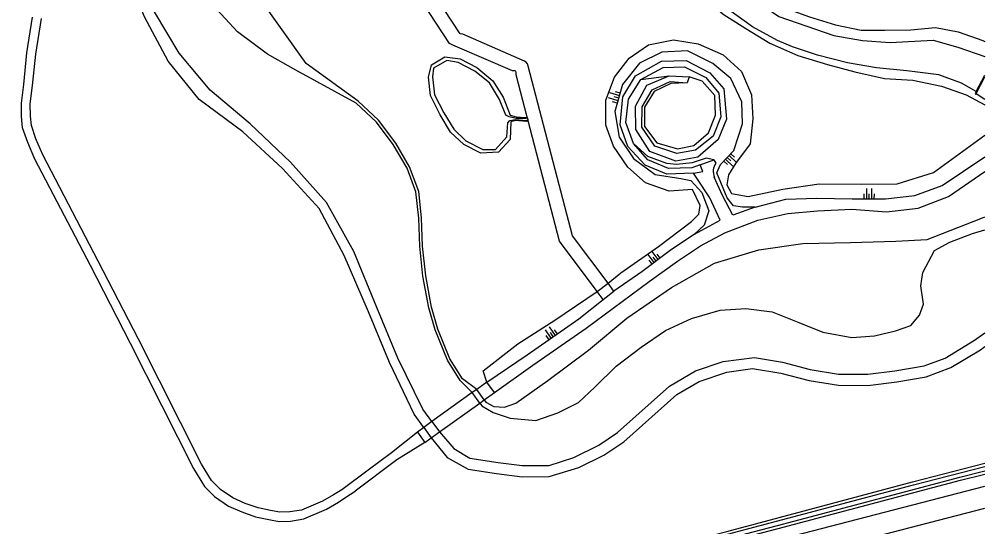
# Model space of a CAD drawing. Extents: x 136000 to 141014, y 402000 to 403500.
# Drawn here: x 140810.7 to 141000, y 402559.2 to 402658.6 of the extents above; entities that cross this region are included whole.
import ezdxf

# ---------------------------------------------------------------- set-up
doc = ezdxf.new("R2010")
doc.units = 0
for name, color, linetype in [('gg-knt-bovenkant onderkant talud', 7, 'Continuous'), ('gg-knt-verharding', 7, 'Continuous'), ('gg-kntw-bovenkant insteek waterloop', 7, 'Continuous'), ('gg-kntw-waterlijn', 7, 'Continuous'), ('gg-kwrk-kunstwerk niveau 01', 7, 'Continuous'), ('gg-kwrk-stuw', 7, 'Continuous'), ('gt-symb-talud symbool', 7, 'Continuous')]:
    doc.layers.add(name, color=color, linetype=linetype)

# ---------------------------------------------------------------- blocks, each defined once
blk = doc.blocks.new('gt0-TALUD_1')
at = {"layer": 'gt-symb-talud symbool'}
for p, q in [((-0.5, -2), (-0.5, 0)), ((0, -1), (0, 0)), ((-1, -1), (-1, 0)), ((0.5, -2), (0.5, 0)), ((1, -1), (1, 0))]:
    blk.add_line(p, q, dxfattribs=at)

msp = doc.modelspace()

# ---------------------------------------------------------------- linework, layer by layer
at = {"layer": 'gg-knt-bovenkant onderkant talud'}
for points in [[(140923.99, 402605.28), (140926.14, 402606.9), (140928.63, 402608.97), (140936.04, 402614.09), (140942.48, 402618.99), (140943.94, 402620.41), (140944.18, 402622.13), (140942.73, 402625.25), (140938.13, 402624.92), (140933.48, 402626.59), (140930.04, 402629.67), (140927.2, 402633.74), (140925.67, 402637.88), (140925.68, 402642.78), (140927.4, 402647.28), (140930.29, 402651), (140934.04, 402653.65), (140938.97, 402654.62), (140943.81, 402653.83), (140948.68, 402651.7), (140952.29, 402648.43), (140954.27, 402643.86), (140954.52, 402639.11), (140953.98, 402634.22), (140951.15, 402630.38), (140949.73, 402628.15), (140949.45, 402626.2), (140950.37, 402624.46), (140953.6, 402623.92), (140960.43, 402625.35), (140967.57, 402626.4), (140975.76, 402626.29), (140982.85, 402626.39), (140989.95, 402628.6), (141000, 402635.92)], [(140954.96, 402621.83), (140952.52, 402621.82), (140950.76, 402622.07), (140949.52, 402623.63), (140947.48, 402628.57), (140948.22, 402630.2), (140950.81, 402632.94), (140952.49, 402638.13), (140952.37, 402642.49), (140950.24, 402647.05), (140946.71, 402650), (140941.71, 402652.44), (140936.71, 402652.18), (140932.28, 402650.01), (140928.99, 402645.88), (140927.44, 402640.57), (140928.32, 402635.54), (140931.11, 402631.36), (140935.37, 402628.23), (140940.43, 402627.42), (140942.4, 402627.04), (140944.54, 402624.69), (140945.89, 402621.06), (140944.96, 402618.31), (140943.1, 402616.52)], [(140946.86, 402631.09), (140945.39, 402631.4), (140942.65, 402630.52), (140939.57, 402630.15), (140937.64, 402630.37), (140933.92, 402631.76), (140931.13, 402634.29)], [(140902.38, 402587.51), (140901.62, 402589.7), (140908.45, 402595.03), (140915.71, 402599.63), (140923.99, 402605.28)]]:
    msp.add_lwpolyline(points, dxfattribs=at)
at = {"layer": 'gg-knt-verharding'}
for p, q in [((140938.13, 402647.57), (140942.04, 402647.38)), ((140942.04, 402647.38), (140941.64, 402646.15)), ((140944.22, 402630.14), (140946.86, 402631.09)), ((140946.86, 402631.09), (140947.3, 402630.43)), ((140888.74, 402577.71), (140883.67, 402573.68))]:
    msp.add_line(p, q, dxfattribs=at)
for points in [[(140813.23, 402659.06), (140812.1, 402652.04), (140811.48, 402645.88), (140811.04, 402642.18), (140811.05, 402639.55), (140811.27, 402637.41), (140812.26, 402634.58), (140813.68, 402631.3), (140824.55, 402610.42), (140832.42, 402595.14), (140844.85, 402570.56), (140846.97, 402567.08), (140848.99, 402565.07), (140851.69, 402563.23), (140854.35, 402562.08), (140857.02, 402561.14), (140859.62, 402560.59), (140861.65, 402560.21), (140863.89, 402560.26), (140866.47, 402560.72), (140870.9, 402562.59), (140873.27, 402564), (140874.7, 402564.99), (140876.55, 402566.15)], [(140883.67, 402573.68), (140879.1, 402570.23), (140873.92, 402566.43), (140872.31, 402565.43), (140870.12, 402564.16), (140866.04, 402562.41), (140863.73, 402562.06), (140861.8, 402562.01), (140859.97, 402562.35), (140857.5, 402562.88), (140855, 402563.75), (140852.56, 402564.81), (140850.14, 402566.46), (140848.39, 402568.2), (140846.43, 402571.44), (140834.03, 402595.96), (140826.14, 402611.24), (140815.31, 402632.08), (140813.94, 402635.23), (140813.04, 402637.8), (140812.85, 402639.65), (140812.84, 402642.08), (140813.27, 402645.68), (140813.89, 402651.81), (140815, 402658.78)], [(140942.9, 402628.46), (140937.66, 402628.27), (140933.39, 402630.04), (140929.99, 402633.7), (140928.52, 402637.98), (140929.03, 402643.44), (140931.52, 402647.53), (140936.61, 402650.4), (140941.47, 402650.54), (140946.12, 402648.17), (140948.84, 402644.98), (140949.37, 402639.08), (140947.75, 402635.08), (140943.74, 402631.6), (140939.45, 402630.85), (140934.36, 402632.74), (140931.58, 402637.05), (140931.53, 402641.59), (140933.74, 402645.74), (140938.13, 402647.57)], [(140932.55, 402646.85), (140936.96, 402649.19), (140941.14, 402649.29), (140945.29, 402647.25), (140947.84, 402644.15), (140948.28, 402639.52), (140946.76, 402635.75), (140943.29, 402632.98), (140939.63, 402632.32), (140935.3, 402633.79), (140932.76, 402637.49), (140932.8, 402641.46), (140934.77, 402644.8), (140938.3, 402646.43), (140941.64, 402646.15)], [(140931.13, 402634.29), (140929.61, 402638.41), (140930.16, 402642.96), (140932.55, 402646.85)], [(140944.22, 402630.14), (140942.54, 402629.51), (140937.98, 402629.41), (140933.91, 402631.12), (140931.13, 402634.29)], [(140954.96, 402621.83), (140961.02, 402623.36), (140967.11, 402623.6), (140974.03, 402623.47), (140980.56, 402623.43), (140986.28, 402624.07), (140991.66, 402626.03), (141000, 402631.67)], [(140942.9, 402628.46), (140944.72, 402628.77), (140944.22, 402630.14)], [(140903.85, 402585.48), (140911.4, 402590.81), (140921.85, 402598.1), (140934.23, 402607.23), (140939.76, 402611.2), (140944.24, 402614.2), (140949.02, 402616.8), (140955.49, 402619.29), (140961.38, 402620.55), (140967.2, 402621.06), (140973.96, 402621.4), (140980.74, 402620.88), (140986.95, 402621.61), (140992.91, 402623.91), (141000, 402628.82)], [(140943.1, 402616.52), (140948.12, 402619.23), (140946.07, 402623.63), (140943.56, 402627.48), (140942.9, 402628.46)], [(140954.96, 402621.83), (140950.61, 402620.23), (140948.59, 402624.1), (140946.98, 402627.68)], [(140943.1, 402616.52), (140938.3, 402613.3), (140932.74, 402609.16), (140927.3, 402605.34)], [(140902.38, 402587.51), (140910.25, 402592.87), (140920.42, 402599.91), (140925.16, 402603.71)], [(140890.21, 402575.68), (140884.7, 402572.26), (140876.55, 402566.15)], [(140825.25, 402522.85), (140827.86, 402523.05), (140830.42, 402523.6), (140841.64, 402526.11), (141000, 402567.13)], [(140829.79, 402518.92), (140843, 402522.14), (141000, 402562.8)]]:
    msp.add_lwpolyline(points, dxfattribs=at)
msp.add_arc((140949.57, 402628.77), 2.81, 143.8066, 202.8777, dxfattribs=at)
at = {"layer": 'gg-kntw-bovenkant insteek waterloop'}
for p, q in [((140932.55, 402646.85), (140938.13, 402647.57)), ((140901.85, 402584.04), (140900.39, 402586.08))]:
    msp.add_line(p, q, dxfattribs=at)
for points in [[(140727.11, 402709.62), (140767.95, 402623.53), (140806.9, 402542.66), (140811.16, 402534.61), (140812.77, 402532.25), (140814.6, 402530.29), (140818.19, 402527.13), (140820.1, 402526.34), (140823.62, 402526.2), (140826.35, 402526.43), (140847.14, 402531.86), (140891.02, 402543.6), (140918.86, 402550.37), (140949.41, 402558.26), (140985.86, 402567.99), (141000, 402571.6)], [(140925.16, 402704.27), (140926.49, 402698.27), (140927.5, 402693.09), (140929.41, 402687.62), (140931.51, 402683.06), (140934.11, 402678.1), (140937.28, 402672.54), (140940.57, 402667.58), (140944.43, 402663.45), (140948.72, 402659.66), (140953.15, 402656.82), (140957.85, 402653.98), (140963.36, 402651.57), (140969.2, 402649.78), (140974.55, 402648.33), (140980.35, 402647.06), (140985.92, 402646.71), (140991.56, 402645.55), (140996.39, 402643.81), (141000, 402641.87)], [(140932.24, 402701.47), (140932.44, 402700.4), (140933.52, 402694.35), (140935.41, 402688.63), (140937.8, 402683.82), (140941.01, 402678.57), (140944.67, 402673.67), (140948.54, 402669.46), (140951.89, 402666.76), (140956.47, 402663.84), (140960.96, 402660.81), (140965.67, 402659.11), (140970.72, 402657.57), (140975.79, 402656.53), (140980.43, 402656.49), (140985.49, 402656.57), (140990.34, 402657.03), (140994.81, 402656.21), (140999.61, 402654.47), (141000, 402654.26)], [(140889.99, 402578.6), (140888.09, 402581.25), (140883.25, 402591.37), (140879.18, 402601.31), (140874.37, 402612.31), (140869.47, 402621.52), (140862.29, 402629.36), (140854.49, 402636.55), (140845.94, 402642.93), (140839.86, 402650.42), (140835.22, 402659.12), (140833.36, 402663.7), (140832.77, 402668.55), (140833.37, 402669.38)], [(140900.39, 402586.08), (140897.58, 402588.13), (140895.14, 402592.09), (140892.75, 402597.91), (140891.53, 402602.2), (140890.37, 402608.33), (140889.78, 402614.19), (140889.57, 402619.71), (140889.01, 402624.86), (140887.18, 402629.71), (140884.49, 402634.35), (140881.1, 402638.85), (140877.12, 402642.62), (140866.95, 402649.97), (140857.54, 402663.26)], [(140910.5, 402638.72), (140910.17, 402638.63), (140907.89, 402638.79), (140907.1, 402638.53), (140906.93, 402635.1), (140904.68, 402632.62), (140901.2, 402632.41), (140897.87, 402634.11), (140895.27, 402636.54), (140893.23, 402639.88), (140891.3, 402643.67), (140890.93, 402647.31), (140891.49, 402649.73), (140894.13, 402651.26), (140897.14, 402650.91), (140900.39, 402649.21), (140903.55, 402646.59), (140905.54, 402643.34), (140906.91, 402639.85), (140908.13, 402639.51), (140909.89, 402639.36), (140910.3, 402639.47)], [(140901.85, 402584.04), (140902.16, 402583.61), (140903.77, 402582.76), (140905.81, 402582.59), (140908.03, 402583.37), (140914.32, 402587.83), (140922.31, 402593.78), (140929.8, 402600.02), (140938.6, 402606.09), (140947, 402610.8), (140955.68, 402613.45), (140964.35, 402614.67), (140973.67, 402614.86), (140982.58, 402615.16), (140988.75, 402615.47), (140999.22, 402619.61), (141000, 402619.93)], [(140889.99, 402578.6), (140891.44, 402576.57), (140894.57, 402572.75), (140898.72, 402570.42), (140904.26, 402569.61), (140909.31, 402568.97), (140914.62, 402569), (140920.38, 402570.78), (140925.28, 402573.17), (140929.2, 402575.8), (140939.63, 402585.07), (140943.99, 402587.66), (140949.4, 402589.49), (140954.49, 402590.16), (140960.01, 402589.26), (140965.58, 402587.82), (140971.32, 402586.9), (140977.07, 402586.88), (140982.74, 402587.58), (140988.5, 402588.56), (140993.39, 402590.37), (140999.15, 402593.87), (141000, 402594.51)], [(140818.51, 402525.25), (140819.35, 402524.94), (140821.59, 402524.4), (140824.28, 402524.31), (140827.86, 402524.9), (140838.5, 402527.4), (140866.35, 402534.83), (140913.63, 402546.89), (140959.52, 402558.83), (140995.25, 402568.31), (141000, 402569.5)]]:
    msp.add_lwpolyline(points, dxfattribs=at)
at = {"layer": 'gg-kntw-waterlijn'}
for p, q in [((140998.32, 402644.08), (141000, 402643)), ((140900.98, 402583.42), (140899.52, 402585.45)), ((140891.61, 402579.77), (140893.06, 402577.74))]:
    msp.add_line(p, q, dxfattribs=at)
for points in [[(140919.83, 402722.12), (140921.69, 402720.92), (140925.19, 402714.6), (140927.99, 402709.93), (140930.66, 402700.39), (140932.06, 402694.32), (140933.73, 402688.05), (140935.8, 402683.24), (140939.53, 402678.17), (140942.87, 402672.9), (140947.14, 402668.43), (140949.94, 402665.76), (140954.95, 402662.36), (140959.62, 402659.16), (140970.43, 402655.49), (140976.03, 402654.48), (140981.44, 402654.08), (140989.91, 402654.55), (140994.71, 402653.15), (141000, 402651.34)], [(140723.77, 402712.71), (140736.33, 402686.8), (140757.17, 402642.87), (140797.14, 402559.26), (140808.35, 402536.35), (140809.73, 402533.86), (140811.3, 402531.62), (140812.6, 402530.05), (140814.2, 402528.55), (140815.78, 402527.34), (140817.72, 402526.18), (140818.72, 402525.81), (140819.53, 402525.51), (140821.67, 402525), (140824.24, 402524.91), (140827.74, 402525.49), (140838.35, 402527.99), (140866.2, 402535.41), (140913.48, 402547.48), (140959.37, 402559.41), (140995.1, 402568.89), (141000, 402570.12)], [(140724.76, 402713.18), (140767.4, 402623.28), (140806.37, 402542.39), (140810.65, 402534.3), (140812.3, 402531.88), (140814.18, 402529.86), (140817.87, 402526.62), (140819.97, 402525.74), (140823.63, 402525.6), (140826.45, 402525.83), (140847.29, 402531.28), (140891.17, 402543.02), (140919.01, 402549.79), (140949.56, 402557.68), (140986.01, 402567.41), (141000, 402570.98)], [(140891.61, 402579.77), (140889.83, 402582.24), (140884.88, 402592.21), (140880.77, 402602.14), (140876.28, 402613.1), (140870.9, 402622.72), (140863.89, 402630.62), (140855.94, 402638.15), (140848.13, 402644.77), (140842.05, 402652.01), (140837.22, 402660.12), (140834.95, 402667.42), (140833.93, 402669.42)], [(140899.52, 402585.45), (140897.11, 402587.85), (140894.67, 402591.8), (140892.22, 402597.76), (140891.01, 402602.05), (140889.82, 402608.28), (140889.23, 402614.14), (140889.03, 402619.65), (140888.46, 402624.8), (140886.71, 402629.43), (140884.02, 402634.07), (140880.72, 402638.45), (140876.74, 402642.22), (140864.89, 402648.64), (140859.36, 402651.81), (140853.48, 402656.2), (140848.66, 402661.43)], [(140998.34, 402644.47), (140995.48, 402646.14), (140991.01, 402647.76), (140984.75, 402648.51), (140978.75, 402649.14), (140973.09, 402650.12), (140967.23, 402651.58), (140962.31, 402653.25), (140959.37, 402654.48), (140954.47, 402657.17), (140949.85, 402660.47)], [(140910.35, 402639.3), (140909.98, 402639.2), (140908.1, 402639.21), (140906.75, 402639.53), (140906.11, 402639.83), (140904.86, 402642.92), (140902.87, 402646.18), (140900.02, 402648.5), (140896.77, 402650.2), (140894.53, 402650.57), (140891.93, 402649.07), (140891.73, 402647.39), (140892.09, 402643.86), (140893.91, 402640.3), (140895.87, 402637.09), (140898.24, 402634.83), (140901.56, 402633.12), (140904.04, 402633.1), (140906.3, 402635.6), (140906.5, 402638.37), (140906.89, 402638.79), (140907.97, 402639.01), (140910.11, 402638.81), (140910.45, 402638.9)], [(140941.64, 402646.15), (140938.43, 402646.08), (140935.18, 402644.47), (140933.3, 402641.39), (140933.29, 402637.64), (140935.7, 402634.4), (140939.73, 402633.22), (140942.95, 402633.9), (140945.82, 402636.4), (140947.24, 402639.84), (140947.11, 402643.68), (140944.6, 402646.52), (140942.04, 402647.38)], [(140900.98, 402583.42), (140901.38, 402582.87), (140903.58, 402581.58), (140906.91, 402580.46), (140911.98, 402580.01), (140916.28, 402581.52), (140920.32, 402583.53), (140923.53, 402586.54), (140927.74, 402590.67), (140932.6, 402594.39), (140937.42, 402597.64), (140942.49, 402600.01), (140948.12, 402601.61), (140953.19, 402601.97), (140958.33, 402601.26), (140963.54, 402599.22), (140968.29, 402597.32), (140973.92, 402596.24), (140978.39, 402596.58), (140982.54, 402597.59), (140985.49, 402598.63), (140987.2, 402600.66), (140987.98, 402602.77), (140987.49, 402606.38), (140987.88, 402608.99), (140990.17, 402613.33), (140993.19, 402614.94), (140997.61, 402616.62), (141000, 402617.39)], [(140893.06, 402577.74), (140895.91, 402574.49), (140899.04, 402572.59), (140904.57, 402571.78), (140909.3, 402571.16), (140914.61, 402571.19), (140919.42, 402572.74), (140924.32, 402575.14), (140927.99, 402577.62), (140938.17, 402586.7), (140943.29, 402589.74), (140948.7, 402591.57), (140954.84, 402592.32), (140960.37, 402591.42), (140965.76, 402590), (140971.33, 402589.09), (140977.07, 402589.07), (140982.37, 402589.73), (140988.14, 402590.72), (140992.25, 402592.24), (140998.01, 402595.74), (141000, 402597.2)]]:
    msp.add_lwpolyline(points, dxfattribs=at)
at = {"layer": 'gg-kwrk-kunstwerk niveau 01'}
for p, q in [((140910.35, 402639.3), (140910.3, 402639.47)), ((140910.45, 402638.9), (140910.35, 402639.3)), ((140910.5, 402638.72), (140910.45, 402638.9)), ((140927.3, 402605.34), (140926.14, 402606.9)), ((140925.16, 402603.71), (140923.99, 402605.28)), ((140925.16, 402603.71), (140927.3, 402605.34)), ((140900.39, 402586.08), (140899.52, 402585.45)), ((140902.38, 402587.51), (140900.39, 402586.08)), ((140903.85, 402585.48), (140902.38, 402587.51)), ((140899.52, 402585.45), (140891.61, 402579.77)), ((140900.98, 402583.42), (140901.85, 402584.04)), ((140901.85, 402584.04), (140903.85, 402585.48)), ((140893.06, 402577.74), (140900.98, 402583.42)), ((140889.99, 402578.6), (140888.74, 402577.71)), ((140891.61, 402579.77), (140889.99, 402578.6)), ((140888.74, 402577.71), (140890.21, 402575.68)), ((140890.21, 402575.68), (140891.44, 402576.57)), ((140891.44, 402576.57), (140893.06, 402577.74))]:
    msp.add_line(p, q, dxfattribs=at)
for points in [[(140910.3, 402639.47), (140908.14, 402647.78), (140908.14, 402648.19), (140908.06, 402648.48), (140907.87, 402648.56), (140907.63, 402648.52), (140907.37, 402648.51), (140895.68, 402653.55), (140895.04, 402653.91), (140876.87, 402681.67), (140877.1, 402681.82), (140875.73, 402683.83), (140876.01, 402684.13), (140900.75, 402699.62), (140901.48, 402711.87), (140902.06, 402712.61), (140910.78, 402718.93)], [(140926.14, 402606.9), (140919.19, 402616.18), (140910.48, 402649.46), (140910.31, 402649.9), (140910.07, 402650.22), (140909.72, 402650.45), (140897.64, 402655.69), (140897.13, 402655.79), (140879.26, 402682.97), (140902.91, 402697.99), (140903.41, 402698.66), (140904.14, 402710.77), (140914.61, 402718.35)], [(140923.99, 402605.28), (140916.64, 402615.17), (140910.5, 402638.72)]]:
    msp.add_lwpolyline(points, dxfattribs=at)
at = {"layer": 'gg-kwrk-stuw'}
for p, q in [((140998.32, 402644.08), (141000, 402647.36)), ((140998.34, 402644.47), (141000, 402647.71))]:
    msp.add_line(p, q, dxfattribs=at)
msp.add_lwpolyline([(140998.34, 402644.47), (140998.11, 402644.03), (140998.25, 402643.95), (140998.32, 402644.08)], dxfattribs=at)

# ---------------------------------------------------------------- block references
at = {"layer": 'gt-symb-talud symbool'}
for p, xscale, yscale, rotation in [((140928.21, 402643.23), 0.9999999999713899, 0.9999999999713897, -106.26020470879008), ((140949.52, 402631.57), 1.0002489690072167, 1.0002489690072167, 46.62038199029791), ((140977.29, 402623.45), 1.000012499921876, 1.0000124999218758, 179.71352348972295), ((140935.52, 402611.23), 0.9998064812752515, 0.9998064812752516, -143.33640753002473), ((140915.33, 402596.39), 1.0005448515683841, 1.000544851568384, -145.3410637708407)]:
    msp.add_blockref('gt0-TALUD_1', p, dxfattribs=dict(at, xscale=xscale, yscale=yscale, rotation=rotation))

doc.saveas('drawing.dxf')
